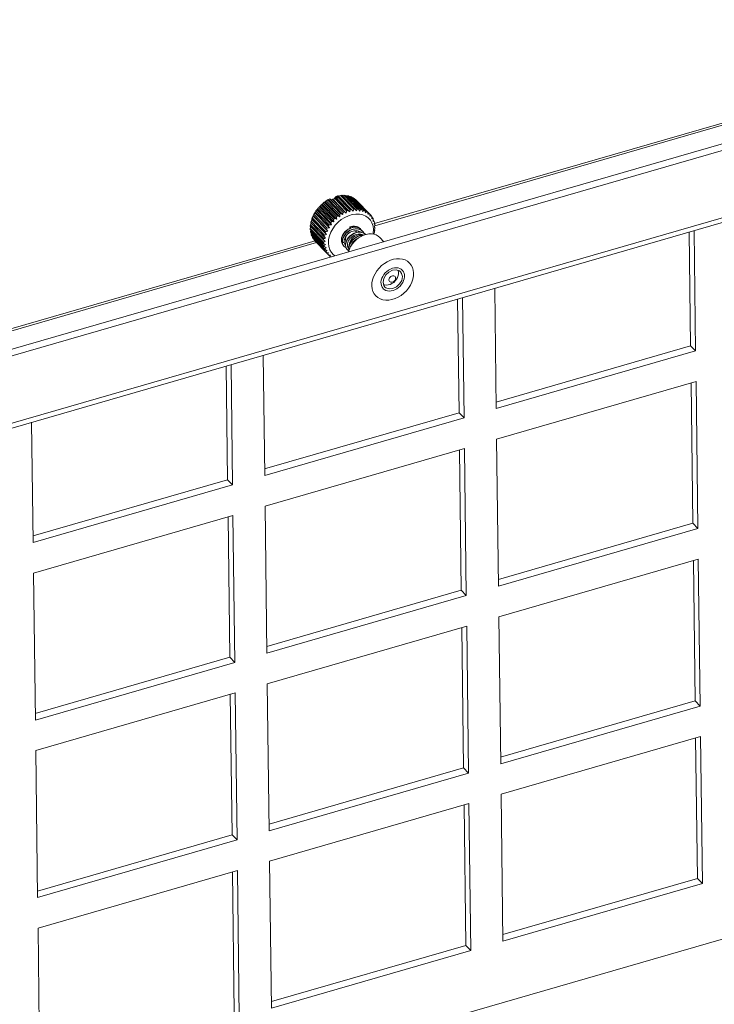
# Model space of a CAD drawing. Header units: millimetres. Extents: x 3925 to 5043, y -86 to 778.
# Tile 434 of 439: x 4932 to 4956, y 701 to 735. Entities that reach past the tile are written whole.
import ezdxf

# ---------------------------------------------------------------- set-up
doc = ezdxf.new("R2010")
doc.units = ezdxf.units.MM
doc.header["$LTSCALE"] = 46.255
doc.layers.add('H30K-FOG-FILDXF_CONTINUOUS_LINE', color=7, linetype='CONTINUOUS')
doc.layers.add('SW3DPS-52-39DXF_CONTINUOUS_LINE', color=7, linetype='CONTINUOUS')

msp = doc.modelspace()

# ---------------------------------------------------------------- linework, layer by layer
at = {"layer": 'H30K-FOG-FILDXF_CONTINUOUS_LINE', "color": 7, "linetype": 'Continuous', "lineweight": 0}
for p, q in [((4977.7202, 736.9366), (4908.6027, 716.9592)), ((4977.8929, 736.7585), (4908.7755, 716.7811)), ((4970.3469, 735.5191), (4943.9995, 727.9038)), ((4970.4, 735.461), (4944.0125, 727.8341)), ((4908.1391, 714.2736), (4978.5879, 734.6358)), ((4908.0705, 714.0914), (4978.5193, 734.4536)), ((4954.8521, 727.613), (4954.9018, 723.6947)), ((4955.022, 727.662), (4955.0745, 723.5167)), ((4941.9966, 727.2514), (4910.0482, 718.0172)), ((4941.9447, 727.3099), (4910.0507, 718.0914)), ((4944.8572, 726.2723), (4944.8937, 726.242)), ((4944.8937, 726.242), (4944.9307, 726.1907)), ((4944.9307, 726.1907), (4944.9575, 726.0772)), ((4944.3187, 725.7713), (4944.2919, 725.8848)), ((4944.3557, 725.7201), (4944.3187, 725.7713)), ((4948.196, 721.5286), (4948.1435, 725.6739)), ((4947.0341, 725.3533), (4947.0866, 721.2079)), ((4946.8642, 725.3042), (4946.9139, 721.386)), ((4954.9018, 723.6947), (4948.1931, 721.7557)), ((4954.9018, 723.6947), (4955.0745, 723.5167)), ((4940.2081, 719.2198), (4940.1556, 723.3652)), ((4955.0745, 723.5167), (4948.196, 721.5286)), ((4938.8763, 722.9954), (4938.926, 719.0772)), ((4939.0462, 723.0445), (4939.0987, 718.8991)), ((4948.2094, 720.4752), (4955.0878, 722.4633)), ((4954.918, 722.4142), (4954.9793, 717.5744)), ((4955.0878, 722.4633), (4955.152, 717.3964)), ((4946.9139, 721.386), (4940.2052, 719.4469)), ((4946.9139, 721.386), (4947.0866, 721.2079)), ((4932.2202, 716.911), (4932.1677, 721.0564)), ((4947.0866, 721.2079), (4940.2081, 719.2198)), ((4948.2735, 715.4082), (4948.2094, 720.4752)), ((4940.2215, 718.1664), (4947.0999, 720.1545)), ((4946.9301, 720.1054), (4946.9914, 715.2656)), ((4947.0999, 720.1545), (4947.1641, 715.0876)), ((4938.926, 719.0772), (4932.2174, 717.1382)), ((4939.0987, 718.8991), (4932.2202, 716.911)), ((4938.926, 719.0772), (4939.0987, 718.8991)), ((4940.2856, 713.0995), (4940.2215, 718.1664)), ((4932.2336, 715.8576), (4939.112, 717.8457)), ((4938.9422, 717.7966), (4939.0035, 712.9569)), ((4939.112, 717.8457), (4939.1762, 712.7788)), ((4954.9793, 717.5744), (4948.2707, 715.6354)), ((4954.9793, 717.5744), (4955.152, 717.3964)), ((4955.152, 717.3964), (4948.2735, 715.4082)), ((4948.2869, 714.3549), (4955.1653, 716.343)), ((4954.9955, 716.2939), (4955.0568, 711.4541)), ((4955.1653, 716.343), (4955.2295, 711.276)), ((4932.2977, 710.7907), (4932.2336, 715.8576)), ((4946.9914, 715.2656), (4940.2828, 713.3266)), ((4946.9914, 715.2656), (4947.1641, 715.0876)), ((4947.1641, 715.0876), (4940.2856, 713.0995)), ((4948.351, 709.2879), (4948.2869, 714.3549)), ((4940.299, 712.0461), (4947.1774, 714.0342)), ((4947.0076, 713.9851), (4947.0689, 709.1453)), ((4947.1774, 714.0342), (4947.2416, 708.9673)), ((4939.0035, 712.9569), (4932.2949, 711.0178)), ((4939.1762, 712.7788), (4932.2977, 710.7907)), ((4939.0035, 712.9569), (4939.1762, 712.7788)), ((4940.3631, 706.9791), (4940.299, 712.0461)), ((4932.3111, 709.7373), (4939.1895, 711.7254)), ((4939.0197, 711.6763), (4939.081, 706.8365)), ((4939.1895, 711.7254), (4939.2537, 706.6585)), ((4955.0568, 711.4541), (4948.3482, 709.5151)), ((4955.0568, 711.4541), (4955.2295, 711.276)), ((4955.2295, 711.276), (4948.351, 709.2879)), ((4948.3644, 708.2345), (4955.2429, 710.2227)), ((4955.073, 710.1736), (4955.1343, 705.3338)), ((4955.2429, 710.2227), (4955.307, 705.1557)), ((4932.3753, 704.6704), (4932.3111, 709.7373)), ((4947.0689, 709.1453), (4940.3603, 707.2063)), ((4947.0689, 709.1453), (4947.2416, 708.9673)), ((4947.2416, 708.9673), (4940.3631, 706.9791)), ((4908.3238, 689.4667), (4973.9013, 708.4209)), ((4948.4286, 703.1676), (4948.3644, 708.2345)), ((4940.3765, 705.9258), (4947.255, 707.9139)), ((4947.0851, 707.8648), (4947.1464, 703.025)), ((4947.255, 707.9139), (4947.3191, 702.8469)), ((4939.081, 706.8365), (4932.3724, 704.8975)), ((4939.2537, 706.6585), (4932.3753, 704.6704)), ((4939.081, 706.8365), (4939.2537, 706.6585)), ((4940.4407, 700.8588), (4940.3765, 705.9258)), ((4932.3886, 703.617), (4939.2671, 705.6051)), ((4939.0972, 705.556), (4939.1585, 700.7162)), ((4939.2671, 705.6051), (4939.3312, 700.5382)), ((4955.1343, 705.3338), (4948.4257, 703.3948)), ((4955.1343, 705.3338), (4955.307, 705.1557)), ((4955.307, 705.1557), (4948.4286, 703.1676)), ((4932.4528, 698.55), (4932.3886, 703.617)), ((4947.1464, 703.025), (4940.4378, 701.086)), ((4947.1464, 703.025), (4947.3191, 702.8469)), ((4947.3191, 702.8469), (4940.4407, 700.8588))]:
    msp.add_line(p, q, dxfattribs=at)
for points in [[(4944.2919, 725.8848), (4944.3157, 726.013), (4944.3865, 726.1362), (4944.4936, 726.2359), (4944.6207, 726.2967), (4944.7484, 726.3095), (4944.8572, 726.2723)], [(4944.9575, 726.0772), (4944.9337, 725.9491), (4944.8629, 725.8258), (4944.7558, 725.7262), (4944.6287, 725.6653), (4944.501, 725.6526), (4944.3922, 725.6898), (4944.3557, 725.7201)]]:
    msp.add_lwpolyline(points, dxfattribs=at)
at = {"layer": 'SW3DPS-52-39DXF_CONTINUOUS_LINE', "color": 7, "linetype": 'Continuous', "lineweight": 0}
for p, q in [((4942.8382, 728.2467), (4942.3776, 728.7215)), ((4942.4049, 728.731), (4942.9063, 728.2142)), ((4942.4547, 728.7643), (4942.4513, 728.7626)), ((4942.9119, 728.2878), (4942.4513, 728.7626)), ((4942.4921, 728.7257), (4942.4547, 728.7643)), ((4942.9579, 728.3102), (4942.5348, 728.7464)), ((4942.5784, 728.7277), (4942.5348, 728.7464)), ((4942.6107, 728.7781), (4942.5784, 728.7277)), ((4942.5784, 728.7277), (4943.0219, 728.2705)), ((4943.0339, 728.3419), (4942.6107, 728.7781)), ((4942.6718, 728.8438), (4942.6336, 728.8073)), ((4942.636, 728.7873), (4942.6336, 728.8073)), ((4942.6964, 728.769), (4942.6577, 728.7946)), ((4943.0809, 728.3584), (4942.6577, 728.7946)), ((4942.6971, 728.855), (4942.6718, 728.8438)), ((4942.7181, 728.796), (4942.6718, 728.8438)), ((4942.7181, 728.796), (4942.6964, 728.769)), ((4942.6964, 728.769), (4943.1399, 728.3118)), ((4943.1577, 728.3802), (4942.6971, 728.855)), ((4942.7567, 728.8543), (4942.7441, 728.8652)), ((4943.2047, 728.3904), (4942.7441, 728.8652)), ((4942.7567, 728.8543), (4943.258, 728.3375)), ((4943.2808, 728.4019), (4942.8202, 728.8767)), ((4943.3269, 728.4056), (4942.8663, 728.8805)), ((4943.4009, 728.4065), (4942.9403, 728.8813)), ((4943.4453, 728.4038), (4942.9847, 728.8786)), ((4943.055, 728.8688), (4943.0026, 728.8601)), ((4943.5156, 728.394), (4943.055, 728.8688)), ((4943.5574, 728.3848), (4943.0968, 728.8596)), ((4943.1622, 728.8395), (4943.1194, 728.8363)), ((4943.6228, 728.3646), (4943.1622, 728.8395)), ((4943.6611, 728.3492), (4943.2005, 728.824)), ((4943.2596, 728.7938), (4943.2292, 728.7943)), ((4943.7202, 728.319), (4943.2596, 728.7938)), ((4943.7543, 728.2975), (4943.2937, 728.7723)), ((4943.3455, 728.7327), (4943.3305, 728.7344)), ((4943.8061, 728.2579), (4943.3455, 728.7327)), ((4942.01, 728.3829), (4942.5113, 727.8661)), ((4942.4877, 727.9378), (4942.0271, 728.4127)), ((4942.5214, 727.9785), (4942.0608, 728.4534)), ((4942.0946, 728.4852), (4942.5959, 727.9684)), ((4942.5799, 728.0421), (4942.1193, 728.517)), ((4942.6178, 728.0793), (4942.1572, 728.5541)), ((4942.1899, 728.5785), (4942.6912, 728.0617)), ((4942.6827, 728.1364), (4942.2221, 728.6112)), ((4942.7241, 728.1692), (4942.2635, 728.6441)), ((4942.294, 728.661), (4942.7953, 728.1442)), ((4942.7941, 728.2188), (4942.3335, 728.6937)), ((4943.2047, 728.3904), (4943.258, 728.3375)), ((4943.3269, 728.4056), (4943.3739, 728.347)), ((4943.8354, 728.2308), (4943.3748, 728.7057)), ((4943.4453, 728.4038), (4943.4854, 728.3401)), ((4943.5574, 728.3848), (4943.5903, 728.317)), ((4941.831, 728.0606), (4941.8356, 728.0426)), ((4942.2916, 727.5858), (4941.831, 728.0606)), ((4941.8356, 728.0426), (4942.337, 727.5258)), ((4942.309, 727.6323), (4941.8484, 728.1071)), ((4941.8792, 728.1595), (4942.3806, 727.6427)), ((4942.3422, 727.7074), (4941.8816, 728.1822)), ((4942.3655, 727.7528), (4941.9049, 728.2277)), ((4941.9377, 728.2736), (4942.4391, 727.7568)), ((4942.408, 727.8255), (4941.9474, 728.3003)), ((4942.4367, 727.869), (4941.9761, 728.3439)), ((4942.5959, 727.9684), (4942.5799, 728.0421)), ((4942.6178, 728.0793), (4942.6912, 728.0617)), ((4942.7241, 728.1692), (4942.7953, 728.1442)), ((4942.8382, 728.2467), (4942.9063, 728.2142)), ((4942.9579, 728.3102), (4943.0219, 728.2705)), ((4943.0219, 728.2705), (4943.0315, 728.3275)), ((4943.0315, 728.3275), (4943.0339, 728.3419)), ((4943.0809, 728.3584), (4943.1399, 728.3118)), ((4943.6611, 728.3492), (4943.6865, 728.2781)), ((4943.7543, 728.2975), (4943.7722, 728.2242)), ((4943.8787, 728.1826), (4943.8359, 728.2267)), ((4943.9025, 728.1505), (4943.9056, 728.0757)), ((4943.9367, 728.0945), (4943.9035, 728.1287)), ((4943.9546, 728.058), (4943.9528, 728.0222)), ((4942.2377, 727.2678), (4941.7771, 727.7426)), ((4942.2396, 727.2235), (4941.779, 727.6983)), ((4942.2399, 727.3414), (4941.7793, 727.8163)), ((4942.2445, 727.3873), (4941.7839, 727.8622)), ((4942.2573, 727.463), (4941.7967, 727.9378)), ((4941.7967, 727.9378), (4941.8078, 727.9254)), ((4942.2684, 727.5096), (4941.8078, 727.9845)), ((4941.8078, 727.9254), (4942.3091, 727.4086)), ((4942.3806, 727.6427), (4942.3422, 727.7074)), ((4942.4391, 727.7568), (4942.408, 727.8255)), ((4942.5113, 727.8661), (4942.4877, 727.9378)), ((4943.3015, 727.7187), (4943.3616, 727.7241)), ((4943.3791, 727.8004), (4943.4272, 727.7824)), ((4943.4089, 727.77), (4943.4569, 727.7519)), ((4943.4272, 727.7824), (4943.4698, 727.7561)), ((4943.4569, 727.7519), (4943.4994, 727.7257)), ((4943.4698, 727.7561), (4943.4962, 727.7326)), ((4943.4743, 727.7075), (4943.5237, 727.6862)), ((4943.5076, 727.7201), (4943.4962, 727.7326)), ((4943.4962, 727.7326), (4943.4964, 727.7325)), ((4943.4994, 727.7257), (4943.5256, 727.7024)), ((4943.5094, 727.7175), (4943.5076, 727.7201)), ((4943.5257, 727.7022), (4943.5102, 727.7169)), ((4943.537, 727.6898), (4943.5256, 727.7024)), ((4943.5256, 727.7024), (4943.5257, 727.7022)), ((4943.9528, 728.0222), (4943.9506, 727.9841)), ((4943.9788, 727.9954), (4943.9528, 728.0222)), ((4943.9838, 727.9083), (4943.98, 727.8831)), ((4943.9905, 727.9552), (4943.9838, 727.9083)), ((4944.0044, 727.8871), (4943.9838, 727.9083)), ((4944.0014, 727.8089), (4943.9932, 727.7748)), ((4944.0128, 727.7719), (4943.9965, 727.7886)), ((4944.0115, 727.7267), (4944.0007, 727.6935)), ((4944.0096, 727.844), (4944.0014, 727.8089)), ((4941.7973, 727.6795), (4941.7876, 727.6281)), ((4942.2482, 727.1532), (4941.7876, 727.6281)), ((4942.2567, 727.1115), (4941.7961, 727.5863)), ((4941.8192, 727.5625), (4941.8152, 727.5208)), ((4942.2758, 727.046), (4941.8152, 727.5208)), ((4942.2906, 727.0075), (4941.83, 727.4824)), ((4941.8594, 727.4521), (4941.8593, 727.4229)), ((4942.3199, 726.9481), (4941.8593, 727.4229)), ((4942.3408, 726.9137), (4941.8802, 727.3885)), ((4942.3091, 727.4086), (4942.2573, 727.463)), ((4942.337, 727.5258), (4942.2916, 727.5858)), ((4943.4622, 727.6106), (4943.4468, 727.6505)), ((4943.487, 727.6335), (4943.497, 727.61)), ((4943.5007, 727.6268), (4943.5268, 727.6068)), ((4943.5237, 727.6862), (4943.5675, 727.6567)), ((4943.5531, 727.6666), (4943.537, 727.6898)), ((4943.5675, 727.6567), (4943.5897, 727.6362)), ((4943.5735, 727.5303), (4943.6146, 727.5099)), ((4943.5892, 727.5225), (4943.5925, 727.5194)), ((4943.5897, 727.6362), (4943.5898, 727.6361)), ((4943.5904, 727.5214), (4943.5915, 727.5189)), ((4943.5925, 727.5194), (4943.6113, 727.4999)), ((4943.6052, 727.5847), (4943.6534, 727.56)), ((4943.6146, 727.5099), (4943.6215, 727.5045)), ((4943.6534, 727.56), (4943.6949, 727.5274)), ((4943.9701, 727.5447), (4943.9732, 727.5386)), ((4944.0007, 727.6935), (4943.9899, 727.6612)), ((4943.9899, 727.6612), (4944.004, 727.6518)), ((4944.004, 727.6518), (4943.9911, 727.665)), ((4944.3199, 727.2827), (4944.1822, 727.4246)), ((4941.9178, 727.3498), (4941.919, 727.3363)), ((4942.3796, 726.8614), (4941.919, 727.3363)), ((4942.4062, 726.8318), (4941.9456, 727.3066)), ((4942.3024, 727.182), (4942.2396, 727.2235)), ((4942.2975, 727.2932), (4942.2399, 727.3414)), ((4942.3238, 727.0772), (4942.2567, 727.1115)), ((4942.8839, 727.2678), (4942.8839, 727.2682)), ((4942.9134, 727.1577), (4942.8866, 727.1969)), ((4942.9086, 727.1633), (4942.9231, 727.1469)), ((4942.9117, 727.1735), (4942.9382, 727.1328)), ((4942.9229, 727.1472), (4942.9134, 727.1577)), ((4942.9424, 727.1277), (4942.9159, 727.1667)), ((4942.9231, 727.1469), (4942.9229, 727.1472)), ((4942.9382, 727.1328), (4942.9525, 727.1167)), ((4942.9523, 727.1169), (4942.9424, 727.1277)), ((4942.947, 727.2747), (4942.9469, 727.2723)), ((4942.9543, 727.2374), (4942.947, 727.275)), ((4942.9525, 727.1167), (4942.9523, 727.1169)), ((4942.9967, 727.1691), (4942.9846, 727.178)), ((4942.9967, 727.1687), (4942.9864, 727.1753)), ((4942.9965, 727.1626), (4942.9907, 727.169)), ((4943.058, 727.0079), (4943.0411, 727.0279)), ((4943.0438, 727.0242), (4943.0583, 727.0076)), ((4943.0593, 727.17), (4943.0627, 727.2131)), ((4943.0606, 727.1864), (4943.0641, 727.1859)), ((4943.0734, 727.1391), (4943.0623, 727.1413)), ((4943.074, 727.1364), (4943.0627, 727.1382)), ((4943.0642, 727.1776), (4943.0637, 727.2169)), ((4943.0847, 727.111), (4943.0681, 727.116)), ((4943.1092, 727.0468), (4943.1035, 727.0521)), ((4943.1039, 727.0517), (4943.1035, 727.0521)), ((4943.1092, 727.0474), (4943.1039, 727.0517)), ((4942.3611, 726.9806), (4942.2906, 727.0075)), ((4942.4137, 726.8943), (4942.3408, 726.9137)), ((4942.4805, 726.8199), (4942.4062, 726.8318)), ((4942.4539, 726.7878), (4942.4121, 726.8309)), ((4942.5164, 726.7614), (4942.4857, 726.7634)), ((4942.5108, 726.7598), (4942.5088, 726.7619)), ((4943.0583, 727.0076), (4943.058, 727.0079)), ((4944.827, 726.2374), (4944.8153, 726.2866)), ((4944.9152, 726.3314), (4944.9529, 726.2994)), ((4944.3342, 725.6306), (4944.2965, 725.6627)), ((4944.3116, 725.8013), (4944.3465, 725.7895))]:
    msp.add_line(p, q, dxfattribs=at)
for points in [[(4942.3776, 728.7215), (4942.3554, 728.7079), (4942.3335, 728.6937)], [(4942.4049, 728.731), (4942.3913, 728.7264), (4942.3776, 728.7215)], [(4942.4513, 728.7626), (4942.4278, 728.7467), (4942.4049, 728.731)], [(4942.4921, 728.7257), (4942.5134, 728.7363), (4942.5348, 728.7464)], [(4942.6107, 728.7781), (4942.6342, 728.7867), (4942.6577, 728.7946)], [(4942.7441, 728.8652), (4942.7206, 728.8604), (4942.6971, 728.855)], [(4942.8202, 728.8767), (4942.788, 728.8655), (4942.7567, 728.8543)], [(4942.8663, 728.8805), (4942.8433, 728.8789), (4942.8202, 728.8767)], [(4942.9403, 728.8813), (4942.906, 728.8726), (4942.8805, 728.8659)], [(4942.9847, 728.8786), (4942.9626, 728.8803), (4942.9403, 728.8813)], [(4943.0968, 728.8596), (4943.0761, 728.8645), (4943.055, 728.8688)], [(4943.2005, 728.824), (4943.1815, 728.832), (4943.1622, 728.8395)], [(4943.2937, 728.7723), (4943.2769, 728.7833), (4943.2596, 728.7938)], [(4943.3748, 728.7057), (4943.3604, 728.7194), (4943.3455, 728.7327)], [(4942.01, 728.3829), (4941.9931, 728.3637), (4941.9761, 728.3439)], [(4942.0271, 728.4127), (4942.0184, 728.3977), (4942.01, 728.3829)], [(4942.0608, 728.4534), (4942.0438, 728.4332), (4942.0271, 728.4127)], [(4942.0946, 728.4852), (4942.0778, 728.4696), (4942.0608, 728.4534)], [(4942.1193, 728.517), (4942.1067, 728.501), (4942.0946, 728.4852)], [(4942.1572, 728.5541), (4942.1381, 728.5357), (4942.1193, 728.517)], [(4942.1899, 728.5785), (4942.1736, 728.5665), (4942.1572, 728.5541)], [(4942.2221, 728.6112), (4942.2057, 728.5948), (4942.1899, 728.5785)], [(4942.2635, 728.6441), (4942.2427, 728.6279), (4942.2221, 728.6112)], [(4942.294, 728.661), (4942.2788, 728.6527), (4942.2635, 728.6441)], [(4942.3335, 728.6937), (4942.3134, 728.6772), (4942.294, 728.661)], [(4943.1399, 728.3118), (4943.1488, 728.3455), (4943.1577, 728.3802)], [(4943.2047, 728.3904), (4943.1812, 728.3856), (4943.1577, 728.3802)], [(4943.258, 728.3375), (4943.2694, 728.3692), (4943.2808, 728.4019)], [(4943.3269, 728.4056), (4943.3039, 728.4041), (4943.2808, 728.4019)], [(4943.3739, 728.347), (4943.3874, 728.3763), (4943.4009, 728.4065)], [(4943.4453, 728.4038), (4943.4232, 728.4054), (4943.4009, 728.4065)], [(4943.4854, 728.3401), (4943.5005, 728.3667), (4943.5156, 728.394)], [(4943.5574, 728.3848), (4943.5366, 728.3897), (4943.5156, 728.394)], [(4941.8356, 728.0426), (4941.8218, 728.014), (4941.8078, 727.9845)], [(4941.8484, 728.1071), (4941.8394, 728.0839), (4941.831, 728.0606)], [(4941.8792, 728.1595), (4941.8639, 728.1337), (4941.8484, 728.1071)], [(4941.8816, 728.1822), (4941.8803, 728.1708), (4941.8792, 728.1595)], [(4941.9049, 728.2277), (4941.893, 728.205), (4941.8816, 728.1822)], [(4941.9377, 728.2736), (4941.9214, 728.251), (4941.9049, 728.2277)], [(4941.9474, 728.3003), (4941.9424, 728.287), (4941.9377, 728.2736)], [(4941.9761, 728.3439), (4941.9615, 728.3222), (4941.9474, 728.3003)], [(4943.0964, 728.1782), (4942.9706, 728.1197), (4942.8505, 728.0435), (4942.7395, 727.9515), (4942.6406, 727.8463), (4942.5564, 727.7308), (4942.4894, 727.6081), (4942.4413, 727.4815), (4942.4134, 727.3546), (4942.4064, 727.2308), (4942.4207, 727.1134), (4942.4557, 727.0057), (4942.5106, 726.9105), (4942.5838, 726.8306), (4942.6341, 726.7955)], [(4942.6178, 728.0793), (4942.5987, 728.0609), (4942.5799, 728.0421)], [(4942.7241, 728.1692), (4942.7033, 728.153), (4942.6827, 728.1364)], [(4942.6912, 728.0617), (4942.6871, 728.0985), (4942.6827, 728.1364)], [(4942.8382, 728.2467), (4942.816, 728.233), (4942.7941, 728.2188)], [(4942.7953, 728.1442), (4942.7948, 728.181), (4942.7941, 728.2188)], [(4942.9063, 728.2142), (4942.9092, 728.2505), (4942.9119, 728.2878)], [(4942.9579, 728.3102), (4942.9348, 728.2992), (4942.9119, 728.2878)], [(4943.0809, 728.3584), (4943.0574, 728.3504), (4943.0339, 728.3419)], [(4943.9439, 727.5427), (4943.9522, 727.5804), (4943.9591, 727.7043), (4943.9448, 727.8216), (4943.9098, 727.9294), (4943.8549, 728.0245), (4943.7817, 728.1044), (4943.6921, 728.167), (4943.5887, 728.2105), (4943.4742, 728.2337), (4943.3517, 728.236), (4943.2246, 728.2173), (4943.0964, 728.1782)], [(4943.5903, 728.317), (4943.6065, 728.3405), (4943.6228, 728.3646)], [(4943.6611, 728.3492), (4943.6421, 728.3572), (4943.6228, 728.3646)], [(4943.6865, 728.2781), (4943.7033, 728.2982), (4943.7202, 728.319)], [(4943.7543, 728.2975), (4943.7375, 728.3085), (4943.7202, 728.319)], [(4943.7722, 728.2242), (4943.7891, 728.2407), (4943.8061, 728.2579)], [(4943.8354, 728.2308), (4943.821, 728.2446), (4943.8061, 728.2579)], [(4943.8354, 728.2308), (4943.8407, 728.193), (4943.8457, 728.1563)], [(4943.8457, 728.1563), (4943.8621, 728.1692), (4943.8787, 728.1826)], [(4943.9025, 728.1505), (4943.8909, 728.1668), (4943.8787, 728.1826)], [(4943.9056, 728.0757), (4943.921, 728.0849), (4943.9367, 728.0945)], [(4943.9546, 728.058), (4943.9459, 728.0764), (4943.9367, 728.0945)], [(4941.7937, 727.8014), (4941.7866, 727.7768), (4941.7771, 727.7426)], [(4941.7771, 727.7426), (4941.7778, 727.7204), (4941.779, 727.6983)], [(4941.7839, 727.8622), (4941.7813, 727.8392), (4941.7793, 727.8163)], [(4941.8078, 727.9254), (4941.7959, 727.8942), (4941.7839, 727.8622)], [(4941.8078, 727.9845), (4941.8019, 727.9611), (4941.7967, 727.9378)], [(4942.3655, 727.7528), (4942.3536, 727.7302), (4942.3422, 727.7074)], [(4942.3655, 727.7528), (4942.4028, 727.7548), (4942.4391, 727.7568)], [(4942.4367, 727.869), (4942.4221, 727.8474), (4942.408, 727.8255)], [(4942.4367, 727.869), (4942.4745, 727.8675), (4942.5113, 727.8661)], [(4942.5214, 727.9785), (4942.5044, 727.9583), (4942.4877, 727.9378)], [(4942.5214, 727.9785), (4942.5592, 727.9733), (4942.5959, 727.9684)], [(4943.1963, 727.765), (4943.1382, 727.742), (4943.0823, 727.7111), (4943.03, 727.6729), (4942.9825, 727.6286), (4942.9411, 727.5791), (4942.9067, 727.5258), (4942.8803, 727.4699), (4942.8625, 727.413), (4942.8537, 727.3567), (4942.8541, 727.3022), (4942.8637, 727.2509), (4942.8821, 727.2042), (4942.9086, 727.1633)], [(4942.8866, 727.1969), (4942.868, 727.2418), (4942.8581, 727.2913), (4942.857, 727.3442), (4942.8648, 727.3991), (4942.8814, 727.455), (4942.9064, 727.5103), (4942.9392, 727.5634), (4942.979, 727.6131), (4943.0248, 727.6581), (4943.0754, 727.6974), (4943.1295, 727.7298)], [(4942.9799, 727.5236), (4943.0222, 727.5713), (4943.0706, 727.6144), (4943.1241, 727.6516), (4943.1813, 727.6819), (4943.2408, 727.7045), (4943.3015, 727.7187)], [(4943.0659, 727.6197), (4943.0715, 727.6248), (4943.116, 727.6573), (4943.1633, 727.6837), (4943.2122, 727.7034), (4943.2614, 727.7159), (4943.2623, 727.716)], [(4943.2687, 727.7179), (4943.2107, 727.7011), (4943.1542, 727.6768), (4943.1006, 727.6456)], [(4943.1295, 727.7298), (4943.186, 727.7547), (4943.2436, 727.7716), (4943.3009, 727.7799), (4943.3564, 727.7794), (4943.4089, 727.77)], [(4943.1488, 727.789), (4943.147, 727.7876), (4943.1455, 727.7838), (4943.1452, 727.778), (4943.1461, 727.7707), (4943.1481, 727.7625), (4943.151, 727.754), (4943.1537, 727.7482)], [(4943.4964, 727.7325), (4943.4838, 727.7446), (4943.4465, 727.7725), (4943.4041, 727.7937), (4943.3572, 727.8078), (4943.3067, 727.8143), (4943.2539, 727.8132), (4943.1999, 727.8043), (4943.1488, 727.789)], [(4943.157, 727.7851), (4943.153, 727.7883), (4943.1496, 727.7892), (4943.1488, 727.789)], [(4943.157, 727.7851), (4943.2143, 727.8019), (4943.2714, 727.8102), (4943.3268, 727.8097), (4943.3791, 727.8004)], [(4943.1723, 727.7555), (4943.1722, 727.7562), (4943.1692, 727.7647), (4943.1654, 727.7727), (4943.1613, 727.7798), (4943.157, 727.7851)], [(4943.5102, 727.7169), (4943.4689, 727.7463), (4943.4216, 727.7678), (4943.3693, 727.7807), (4943.3135, 727.7846), (4943.2554, 727.7793), (4943.1963, 727.765)], [(4943.4384, 727.7193), (4943.384, 727.7271), (4943.327, 727.7266), (4943.2687, 727.7179)], [(4943.3616, 727.7241), (4943.4197, 727.7203), (4943.4743, 727.7075)], [(4943.5355, 727.6799), (4943.4893, 727.7034), (4943.4384, 727.7193)], [(4943.9506, 727.9841), (4943.9647, 727.9895), (4943.9788, 727.9954)], [(4943.9905, 727.9552), (4943.985, 727.9754), (4943.9788, 727.9954)], [(4943.98, 727.8831), (4943.9922, 727.885), (4944.0044, 727.8871)], [(4943.9932, 727.7748), (4944.003, 727.7732), (4944.0128, 727.7719)], [(4944.0096, 727.844), (4944.0073, 727.8657), (4944.0044, 727.8871)], [(4944.0115, 727.7267), (4944.0125, 727.7493), (4944.0128, 727.7719)], [(4941.7876, 727.6281), (4941.7915, 727.6071), (4941.7961, 727.5863)], [(4941.8152, 727.5208), (4941.8223, 727.5014), (4941.83, 727.4824)], [(4941.8593, 727.4229), (4941.8694, 727.4055), (4941.8802, 727.3885)], [(4942.2445, 727.3873), (4942.2418, 727.3643), (4942.2399, 727.3414)], [(4942.2445, 727.3873), (4942.2772, 727.398), (4942.3091, 727.4086)], [(4942.2684, 727.5096), (4942.2625, 727.4863), (4942.2573, 727.463)], [(4942.2684, 727.5096), (4942.3032, 727.5177), (4942.337, 727.5258)], [(4942.309, 727.6323), (4942.3, 727.609), (4942.2916, 727.5858)], [(4942.309, 727.6323), (4942.3453, 727.6374), (4942.3806, 727.6427)], [(4943.1006, 727.6456), (4943.051, 727.6085), (4943.0063, 727.5663), (4942.9674, 727.5199), (4942.9351, 727.4704), (4942.9101, 727.4189), (4942.8931, 727.3667), (4942.8844, 727.3151), (4942.8839, 727.2682)], [(4942.8874, 727.2608), (4942.8884, 727.3117), (4942.8984, 727.365), (4942.9173, 727.4191), (4942.9446, 727.4723), (4942.9799, 727.5236)], [(4942.947, 727.2747), (4942.9481, 727.3154), (4942.957, 727.3605), (4942.9738, 727.4066), (4942.998, 727.4524), (4943.0292, 727.4963), (4943.0666, 727.5373), (4943.1093, 727.5741), (4943.1563, 727.6057), (4943.2065, 727.6313), (4943.2584, 727.6499), (4943.3108, 727.6611), (4943.3623, 727.6645), (4943.4119, 727.6599), (4943.4585, 727.6473), (4943.5007, 727.6268)], [(4943.6947, 727.5274), (4943.6869, 727.5349), (4943.6434, 727.5667), (4943.594, 727.5904), (4943.5395, 727.6055), (4943.4814, 727.6116), (4943.4211, 727.6085), (4943.3601, 727.5964), (4943.2999, 727.5758), (4943.242, 727.5472), (4943.1877, 727.5114), (4943.1383, 727.4696), (4943.0948, 727.4227), (4943.0583, 727.3719), (4943.0296, 727.3184), (4943.0093, 727.2636), (4942.9981, 727.2091), (4942.9963, 727.1566), (4943.0036, 727.1075), (4943.0196, 727.0631), (4943.0438, 727.0242)], [(4943.0413, 727.5095), (4943.0295, 727.4923), (4943.0079, 727.4437), (4942.9968, 727.3945), (4942.9968, 727.3472), (4943.0078, 727.3041), (4943.0179, 727.2869)], [(4943.0411, 727.0279), (4943.0186, 727.0672), (4943.0046, 727.112), (4942.9995, 727.1612), (4943.0034, 727.2133), (4943.0165, 727.267), (4943.0383, 727.321), (4943.0685, 727.3739), (4943.1065, 727.4244), (4943.1514, 727.4709), (4943.2018, 727.5121), (4943.2567, 727.547), (4943.3151, 727.5747), (4943.3753, 727.5944), (4943.4358, 727.6055), (4943.4952, 727.6076), (4943.5521, 727.6006), (4943.6052, 727.5847)], [(4943.0627, 727.2131), (4943.0739, 727.2579), (4943.0924, 727.3031), (4943.118, 727.3476), (4943.1502, 727.3901), (4943.1881, 727.4295), (4943.231, 727.4647), (4943.2779, 727.4947), (4943.3275, 727.5186), (4943.3785, 727.5358), (4943.4298, 727.5457), (4943.4801, 727.5482), (4943.5283, 727.5431), (4943.5735, 727.5303)], [(4943.0988, 726.9298), (4943.0995, 726.9331), (4943.1296, 727.0234), (4943.1723, 727.1119), (4943.2265, 727.1968), (4943.2911, 727.2761), (4943.3645, 727.3479), (4943.4452, 727.4108), (4943.5313, 727.4634), (4943.6209, 727.5043)], [(4943.6001, 727.4948), (4943.5942, 727.4954), (4943.5338, 727.4923), (4943.4728, 727.4803), (4943.4127, 727.4596), (4943.3549, 727.4311), (4943.3007, 727.3954), (4943.2513, 727.3537), (4943.2079, 727.3069), (4943.1714, 727.2563), (4943.1426, 727.203), (4943.1222, 727.1483), (4943.1109, 727.0937), (4943.109, 727.0409), (4943.1162, 726.9915), (4943.1177, 726.9876)], [(4943.1192, 726.9923), (4943.1139, 727.0173), (4943.1128, 727.068), (4943.1209, 727.1213), (4943.138, 727.1754), (4943.1638, 727.2292), (4943.1975, 727.281), (4943.2386, 727.3298), (4943.2861, 727.374), (4943.3387, 727.4124), (4943.3954, 727.4443), (4943.4546, 727.4684), (4943.515, 727.4843), (4943.5748, 727.4913), (4943.5914, 727.4908)], [(4943.6011, 727.4952), (4943.5967, 727.4981), (4943.5486, 727.5145), (4943.4952, 727.5199), (4943.4387, 727.5142), (4943.3812, 727.4975), (4943.325, 727.4705), (4943.2723, 727.4343), (4943.2249, 727.3902), (4943.1848, 727.3399), (4943.1535, 727.2853), (4943.1323, 727.2286), (4943.1218, 727.1719), (4943.1221, 727.1478)], [(4943.1835, 727.1294), (4943.1864, 727.1412), (4943.2048, 727.1862), (4943.2302, 727.2307), (4943.2624, 727.2733), (4943.3004, 727.3129), (4943.3434, 727.3482), (4943.3903, 727.3783), (4943.425, 727.3951)], [(4943.3968, 727.606), (4943.3743, 727.6247), (4943.3355, 727.6435), (4943.2908, 727.6516), (4943.2576, 727.6496)], [(4943.4893, 727.6323), (4943.4899, 727.6315), (4943.4975, 727.6099)], [(4943.5069, 727.622), (4943.5136, 727.6123), (4943.5154, 727.608)], [(4943.507, 727.6219), (4943.5101, 727.6176), (4943.5142, 727.6082)], [(4943.5898, 727.6361), (4943.5763, 727.6491), (4943.5355, 727.6799)], [(4943.6368, 727.5698), (4943.6307, 727.5825), (4943.6006, 727.6243), (4943.5897, 727.6362)], [(4943.6209, 727.5043), (4943.7121, 727.5328), (4943.8027, 727.5482), (4943.8908, 727.5501), (4943.9743, 727.5385), (4944.0515, 727.5137), (4944.1206, 727.4762), (4944.1822, 727.4246)], [(4943.9961, 727.6054), (4943.983, 727.5746), (4943.9701, 727.5447)], [(4943.9961, 727.6054), (4944.0003, 727.6287), (4944.004, 727.6518)], [(4941.919, 727.3363), (4941.9321, 727.3212), (4941.9456, 727.3066)], [(4942.2377, 727.2678), (4942.268, 727.2805), (4942.2975, 727.2932)], [(4942.2377, 727.2678), (4942.2384, 727.2455), (4942.2396, 727.2235)], [(4942.2482, 727.1532), (4942.2757, 727.1677), (4942.3024, 727.182)], [(4942.2482, 727.1532), (4942.2521, 727.1322), (4942.2567, 727.1115)], [(4942.2758, 727.046), (4942.3001, 727.0616), (4942.3238, 727.0772)], [(4942.2758, 727.046), (4942.2829, 727.0266), (4942.2906, 727.0075)], [(4942.8839, 727.2678), (4942.8933, 727.2199), (4942.9117, 727.1735)], [(4942.8874, 727.2608), (4942.8844, 727.2655), (4942.8839, 727.2678)], [(4942.9341, 727.2582), (4942.9265, 727.2552), (4942.918, 727.2534), (4942.9093, 727.253), (4942.9009, 727.254), (4942.893, 727.2568), (4942.8874, 727.2608)], [(4942.9159, 727.1667), (4942.8974, 727.2115), (4942.8874, 727.2608)], [(4942.9229, 727.1472), (4942.9357, 727.135), (4942.9378, 727.1334)], [(4942.9469, 727.2723), (4942.9446, 727.2668), (4942.9401, 727.262), (4942.9341, 727.2582)], [(4942.9523, 727.1169), (4942.9648, 727.1049), (4943.0023, 727.0776), (4943.0168, 727.0708)], [(4942.9907, 727.169), (4942.969, 727.2008), (4942.9543, 727.2374)], [(4942.9544, 727.2372), (4942.9913, 727.209), (4942.998, 727.2063)], [(4943.1039, 727.0517), (4943.0949, 727.0619), (4943.0755, 727.0934), (4943.0635, 727.1299), (4943.0593, 727.17)], [(4943.11, 727.0698), (4943.0989, 727.0834), (4943.0762, 727.1274), (4943.0642, 727.1776)], [(4943.0838, 727.1127), (4943.0756, 727.1143), (4943.0675, 727.1178)], [(4942.3199, 726.9481), (4942.3408, 726.9644), (4942.3611, 726.9806)], [(4942.3199, 726.9481), (4942.33, 726.9307), (4942.3408, 726.9137)], [(4942.3796, 726.8614), (4942.397, 726.8779), (4942.4137, 726.8943)], [(4942.3796, 726.8614), (4942.3927, 726.8464), (4942.4062, 726.8318)], [(4942.4539, 726.7878), (4942.4675, 726.8039), (4942.4805, 726.8199)], [(4942.4539, 726.7878), (4942.4696, 726.7753), (4942.4857, 726.7634)], [(4943.058, 727.0079), (4943.0711, 726.9955), (4943.1069, 726.9704), (4943.1113, 726.9685)], [(4945.2079, 726.5468), (4945.1351, 726.6077), (4945.0534, 726.652), (4944.9622, 726.6814), (4944.8634, 726.6951), (4944.7593, 726.6928), (4944.6522, 726.6746), (4944.5445, 726.641)], [(4944.5445, 726.641), (4944.4386, 726.5926), (4944.3368, 726.5305), (4944.2415, 726.4562), (4944.1547, 726.3712), (4944.0784, 726.2776), (4944.0144, 726.1773), (4943.9639, 726.0726), (4943.9282, 725.9659), (4943.9081, 725.8595), (4943.904, 725.7558), (4943.916, 725.6572), (4943.9438, 725.5658), (4943.9868, 725.4837), (4944.0415, 725.4153)], [(4944.2286, 725.9551), (4944.2485, 726.0216), (4944.2786, 726.0867), (4944.3185, 726.1495), (4944.3668, 726.2076), (4944.422, 726.2594), (4944.4828, 726.3035), (4944.5472, 726.3387), (4944.6137, 726.3641), (4944.6804, 726.3791), (4944.7455, 726.3833), (4944.8075, 726.3767), (4944.8646, 726.3592), (4944.9152, 726.3314)], [(4944.7049, 725.3211), (4944.8108, 725.3695), (4944.9126, 725.4315), (4945.0079, 725.5059), (4945.0947, 725.5908), (4945.171, 725.6845), (4945.235, 725.7848), (4945.2855, 725.8895), (4945.3212, 725.9962), (4945.3413, 726.1026), (4945.3454, 726.2062), (4945.3334, 726.3049), (4945.3056, 726.3963), (4945.2626, 726.4784), (4945.2079, 726.5468)], [(4945.028, 726.1359), (4945.0299, 726.0728), (4945.0208, 726.007), (4945.0009, 725.9405), (4944.9708, 725.8754), (4944.931, 725.8126), (4944.8827, 725.7544), (4944.8274, 725.7026), (4944.7666, 725.6585), (4944.7022, 725.6234), (4944.6357, 725.598), (4944.5691, 725.583), (4944.5039, 725.5787), (4944.4419, 725.5854), (4944.3849, 725.6029), (4944.3342, 725.6306)], [(4944.3465, 725.7895), (4944.4067, 725.7833), (4944.4704, 725.7898), (4944.5352, 725.8086), (4944.5986, 725.839), (4944.6582, 725.8799), (4944.7116, 725.9297), (4944.7568, 725.9865), (4944.7921, 726.048), (4944.8161, 726.112), (4944.8279, 726.1759), (4944.827, 726.2374)], [(4944.7249, 726.0402), (4944.7184, 726.0643), (4944.7057, 726.0844), (4944.6874, 726.0993), (4944.6649, 726.1081), (4944.6391, 726.1106), (4944.6115, 726.1065), (4944.584, 726.096), (4944.5579, 726.0797), (4944.5348, 726.0586), (4944.5161, 726.0339), (4944.5026, 726.0067), (4944.4955, 725.9788), (4944.4952, 725.952)], [(4944.4952, 725.952), (4944.5017, 725.9279), (4944.5145, 725.9078), (4944.5328, 725.8929), (4944.5553, 725.8841), (4944.5811, 725.8816), (4944.6086, 725.8857), (4944.6362, 725.8962), (4944.6623, 725.9125), (4944.6854, 725.9336), (4944.7041, 725.9583), (4944.7175, 725.9855), (4944.7246, 726.0134), (4944.7249, 726.0402)], [(4944.9529, 726.2994), (4944.9576, 726.2944), (4944.9913, 726.2485), (4945.015, 726.1952), (4945.028, 726.1359)], [(4944.2214, 725.8261), (4944.2195, 725.8893), (4944.2286, 725.9551)], [(4944.2965, 725.6627), (4944.2918, 725.6677), (4944.2582, 725.7135), (4944.2344, 725.7669), (4944.2214, 725.8261)], [(4944.0415, 725.4153), (4944.1143, 725.3543), (4944.196, 725.31), (4944.2872, 725.2807), (4944.386, 725.267), (4944.4901, 725.2693), (4944.5972, 725.2874), (4944.7049, 725.3211)]]:
    msp.add_lwpolyline(points, dxfattribs=at)

doc.saveas('drawing.dxf')
